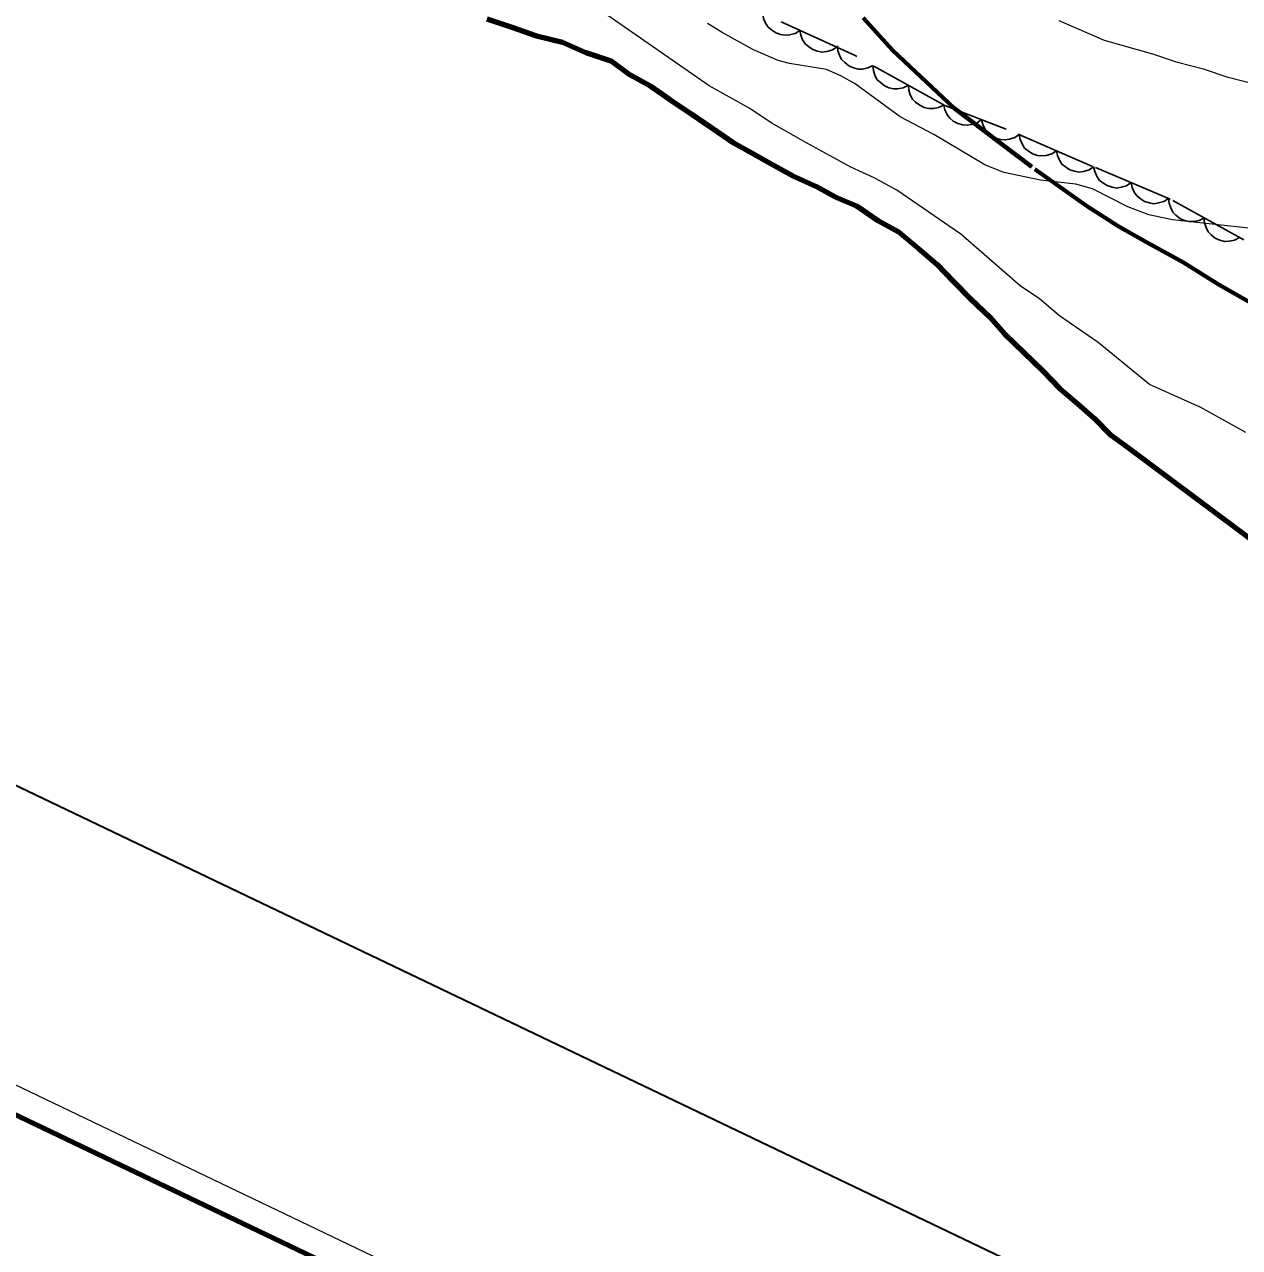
# Model space of a CAD drawing. Extents: x 356765 to 358572, y 5103174 to 5104650.
# Drawn here: x 357548.34 to 357593.27, y 5103477.26 to 5103522.49 of the extents above; entities that cross this region are included whole.
import ezdxf

# ---------------------------------------------------------------- set-up
doc = ezdxf.new("R2010")
doc.units = 0
doc.header["$LTSCALE"] = 0.6
doc.linetypes.add('DOT_DASHED', pattern=[7.7, 5, -1.2, 0.3, -1.2])
doc.linetypes.add('LONG_DASHED', pattern=[7.5, 6, -1.5])
for name, color, linetype, lineweight in [('2', 7, 'Continuous', 13), ('22', 7, 'Continuous', 35), ('4', 7, 'Continuous', 90), ('44', 7, 'Continuous', 25), ('60', 7, 'Continuous', 13)]:
    doc.layers.add(name, color=color, linetype=linetype, lineweight=lineweight)

msp = doc.modelspace()

# ---------------------------------------------------------------- linework, layer by layer
at = {"layer": '2'}
for points in [[(357593.5, 5103507.4), (357591.84, 5103508.32), (357589.94, 5103509.18), (357588.04, 5103510.73), (357586.61, 5103511.72), (357585.87, 5103512.34), (357585.15, 5103512.83), (357582.96, 5103514.74), (357580.59, 5103516.36), (357579.76, 5103516.82), (357578.89, 5103517.21), (357577.23, 5103518.13), (357575.95, 5103518.85), (357575.16, 5103519.38), (357573.65, 5103520.22), (357569.3, 5103523.24)], [(357594.38, 5103514.87), (357590.79, 5103515.26), (357589.91, 5103515.45), (357589.14, 5103515.75), (357587.83, 5103516.41), (357587.21, 5103516.58), (357585.91, 5103516.73), (357584.55, 5103517.01), (357583.85, 5103517.3), (357581.96, 5103518.42), (357580.72, 5103519.08), (357579.05, 5103520.3), (357578.52, 5103520.59), (357577.99, 5103520.83), (357576.62, 5103521.05), (357576.21, 5103521.16), (357575.27, 5103521.57), (357574.14, 5103522.19), (357573.59, 5103522.53)], [(357594.48, 5103520.11), (357592.84, 5103520.53), (357591.93, 5103520.84), (357590.97, 5103521.08), (357590.06, 5103521.39), (357588.27, 5103521.9), (357586.6, 5103522.63)]]:
    msp.add_lwpolyline(points, dxfattribs=at)
at = {"layer": '22', "linetype": 'LONG_DASHED', "lineweight": 70}
msp.add_lwpolyline([(357579.35, 5103522.73), (357580.45, 5103521.53), (357582.71, 5103519.39), (357585.7, 5103517.14), (357587.61, 5103515.78), (357588.78, 5103515.03), (357589.83, 5103514.44), (357591.19, 5103513.69), (357592.51, 5103512.86), (357593.86, 5103512.1)], dxfattribs=at)
at = {"layer": '4'}
msp.add_lwpolyline([(357565.44, 5103522.7), (357566.36, 5103522.39), (357567.27, 5103522.07), (357568.23, 5103521.84), (357569.1, 5103521.45), (357570.02, 5103521.14), (357570.65, 5103520.68), (357571.48, 5103520.22), (357572.2, 5103519.72), (357572.99, 5103519.19), (357573.77, 5103518.65), (357574.56, 5103518.11), (357575.24, 5103517.73), (357575.92, 5103517.35), (357576.75, 5103516.89), (357577.63, 5103516.5), (357578.31, 5103516.12), (357579.1, 5103515.78), (357579.89, 5103515.24), (357580.65, 5103514.82), (357581.39, 5103514.21), (357582.07, 5103513.63), (357582.69, 5103512.99), (357583.32, 5103512.34), (357584.03, 5103511.66), (357584.58, 5103511.05), (357585.29, 5103510.36), (357585.99, 5103509.68), (357586.62, 5103509.03), (357587.29, 5103508.46), (357587.89, 5103507.93), (357588.52, 5103507.29), (357589.15, 5103506.83), (357594.88, 5103502.56)], dxfattribs=at)
at = {"layer": '44', "linetype": 'DOT_DASHED'}
msp.add_lwpolyline([(357593.42, 5103514.52), (357590.7, 5103516.03), (357587.83, 5103517.24), (357584.64, 5103518.62), (357582.37, 5103519.49), (357579.05, 5103521.34), (357575.27, 5103523.06)], dxfattribs=at)
at = {"layer": '44'}
for points in [[(357577.01, 5103522.27), (357576.83, 5103522.16), (357576.63, 5103522.11), (357576.47, 5103522.09), (357576.29, 5103522.12), (357576.12, 5103522.18), (357575.96, 5103522.29), (357575.84, 5103522.39), (357575.74, 5103522.54), (357575.67, 5103522.71), (357575.64, 5103522.89)], [(357578.37, 5103521.65), (357578.19, 5103521.54), (357578, 5103521.49), (357577.83, 5103521.47), (357577.66, 5103521.5), (357577.49, 5103521.56), (357577.33, 5103521.67), (357577.2, 5103521.77), (357577.11, 5103521.92), (357577.04, 5103522.09), (357577.01, 5103522.27)], [(357579.71, 5103520.97), (357579.52, 5103520.88), (357579.32, 5103520.84), (357579.16, 5103520.84), (357578.99, 5103520.88), (357578.82, 5103520.96), (357578.67, 5103521.08), (357578.55, 5103521.19), (357578.47, 5103521.35), (357578.41, 5103521.52), (357578.4, 5103521.7)], [(357581.02, 5103520.24), (357580.83, 5103520.15), (357580.63, 5103520.11), (357580.47, 5103520.11), (357580.3, 5103520.15), (357580.13, 5103520.23), (357579.98, 5103520.35), (357579.86, 5103520.46), (357579.78, 5103520.62), (357579.73, 5103520.79), (357579.71, 5103520.97)], [(357582.33, 5103519.51), (357582.14, 5103519.42), (357581.94, 5103519.38), (357581.78, 5103519.38), (357581.61, 5103519.42), (357581.44, 5103519.5), (357581.29, 5103519.62), (357581.17, 5103519.73), (357581.09, 5103519.89), (357581.04, 5103520.06), (357581.02, 5103520.24)], [(357583.73, 5103518.97), (357583.56, 5103518.85), (357583.36, 5103518.79), (357583.2, 5103518.76), (357583.03, 5103518.78), (357582.85, 5103518.83), (357582.68, 5103518.92), (357582.55, 5103519.02), (357582.45, 5103519.16), (357582.37, 5103519.33), (357582.33, 5103519.51)], [(357585.13, 5103518.43), (357584.96, 5103518.31), (357584.76, 5103518.25), (357584.6, 5103518.22), (357584.43, 5103518.24), (357584.25, 5103518.29), (357584.08, 5103518.39), (357583.95, 5103518.48), (357583.85, 5103518.63), (357583.77, 5103518.79), (357583.73, 5103518.97)], [(357586.5, 5103517.82), (357586.32, 5103517.7), (357586.12, 5103517.65), (357585.96, 5103517.63), (357585.79, 5103517.65), (357585.61, 5103517.71), (357585.45, 5103517.82), (357585.32, 5103517.92), (357585.23, 5103518.07), (357585.15, 5103518.24), (357585.12, 5103518.41)], [(357587.87, 5103517.22), (357587.7, 5103517.11), (357587.5, 5103517.05), (357587.34, 5103517.03), (357587.16, 5103517.06), (357586.99, 5103517.12), (357586.83, 5103517.22), (357586.7, 5103517.32), (357586.61, 5103517.47), (357586.53, 5103517.64), (357586.5, 5103517.82)], [(357589.26, 5103516.64), (357589.08, 5103516.52), (357588.89, 5103516.47), (357588.72, 5103516.44), (357588.55, 5103516.47), (357588.37, 5103516.53), (357588.21, 5103516.63), (357588.08, 5103516.73), (357587.99, 5103516.88), (357587.91, 5103517.05), (357587.87, 5103517.22)], [(357590.64, 5103516.06), (357590.46, 5103515.94), (357590.27, 5103515.89), (357590.1, 5103515.86), (357589.93, 5103515.89), (357589.75, 5103515.94), (357589.59, 5103516.05), (357589.47, 5103516.15), (357589.37, 5103516.29), (357589.29, 5103516.46), (357589.26, 5103516.64)], [(357591.95, 5103515.33), (357591.77, 5103515.24), (357591.57, 5103515.2), (357591.4, 5103515.2), (357591.23, 5103515.24), (357591.06, 5103515.32), (357590.91, 5103515.44), (357590.8, 5103515.55), (357590.72, 5103515.71), (357590.66, 5103515.88), (357590.64, 5103516.06)], [(357593.26, 5103514.61), (357593.08, 5103514.51), (357592.88, 5103514.48), (357592.71, 5103514.47), (357592.54, 5103514.51), (357592.37, 5103514.59), (357592.22, 5103514.71), (357592.11, 5103514.82), (357592.03, 5103514.98), (357591.97, 5103515.16), (357591.95, 5103515.33)]]:
    msp.add_lwpolyline(points, dxfattribs=at)
at = {"layer": '60', "lineweight": 158}
msp.add_lwpolyline([(356765.24, 5103856.84), (358192.2, 5103173.84), (358571.69, 5103966.7), (357144.73, 5104649.7)], close=True, dxfattribs=at)
at = {"layer": '60'}
msp.add_lwpolyline([(356766.57, 5103857.31), (358191.72, 5103175.17), (358570.35, 5103966.23), (357145.2, 5104648.37)], close=True, dxfattribs=at)
at = {"layer": '60', "lineweight": 35}
msp.add_lwpolyline([(356779.89, 5103862.01), (357952.48, 5103300.77), (358322.47, 5104073.79), (357149.88, 5104635.03)], close=True, dxfattribs=at)

doc.saveas('drawing.dxf')
